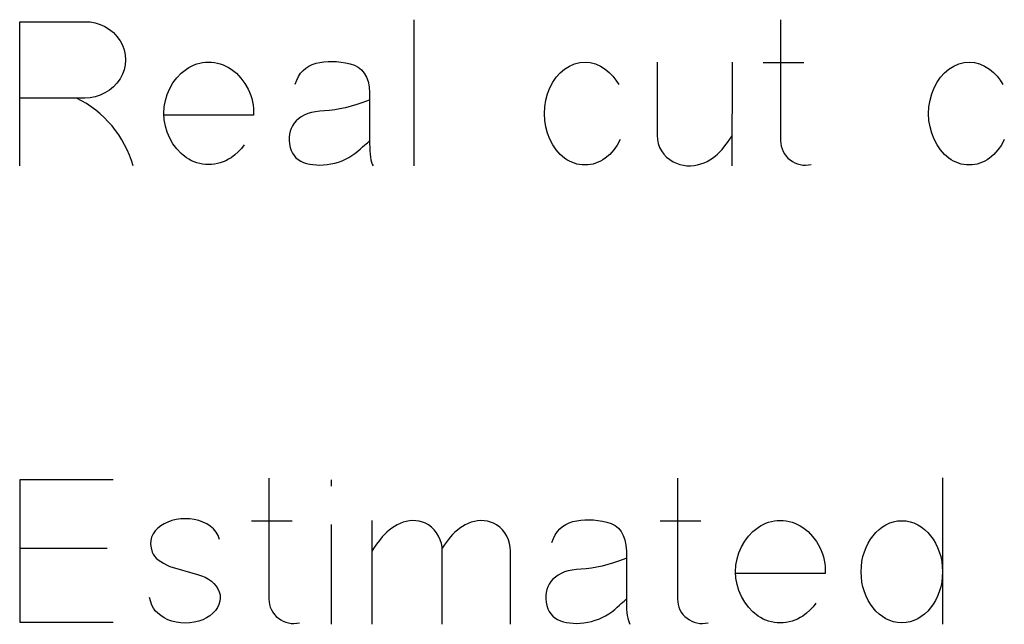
# Model space of a CAD drawing. Header units: inches. Extents: x 1880 to 2363, y -453 to -54.
# Tile 628 of 656: x 1913.715 to 1913.917, y -65.641 to -65.517. Entities that reach past the tile are written whole.
import ezdxf

# ---------------------------------------------------------------- set-up
doc = ezdxf.new("R2010")
doc.units = ezdxf.units.IN
doc.header["$LTSCALE"] = 0.5
doc.header["$MEASUREMENT"] = 0

msp = doc.modelspace()

# ---------------------------------------------------------------- linework, layer by layer
at = {"color": 7, "linetype": 'Continuous'}
for p, q in [((1913.715499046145, -65.54720456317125), (1913.715502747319, -65.51766019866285)), ((1913.715502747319, -65.51766019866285), (1913.72884807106, -65.51766019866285)), ((1913.72884807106, -65.51766019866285), (1913.729927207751, -65.51770816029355)), ((1913.729927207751, -65.51770816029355), (1913.730970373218, -65.51788801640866)), ((1913.730970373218, -65.51788801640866), (1913.731977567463, -65.51820576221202)), ((1913.731977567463, -65.51820576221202), (1913.732948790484, -65.51865540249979)), ((1913.796148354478, -65.51724652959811), (1913.796150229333, -65.54720456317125)), ((1913.871268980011, -65.51724652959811), (1913.87127013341, -65.54202470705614)), ((1913.732948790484, -65.51865540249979), (1913.733860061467, -65.5192249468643)), ((1913.733860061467, -65.5192249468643), (1913.734681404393, -65.51989640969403)), ((1913.734681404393, -65.51989640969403), (1913.735412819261, -65.52067578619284)), ((1913.735412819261, -65.52067578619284), (1913.736060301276, -65.52155708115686)), ((1913.736060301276, -65.52155708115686), (1913.736545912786, -65.52248633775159)), ((1913.736545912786, -65.52248633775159), (1913.736899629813, -65.5234455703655)), ((1913.736899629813, -65.5234455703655), (1913.737103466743, -65.52444077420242)), ((1913.737103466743, -65.52444077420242), (1913.737175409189, -65.52547194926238)), ((1913.737175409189, -65.52547194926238), (1913.737103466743, -65.5264971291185)), ((1913.751228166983, -65.5264971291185), (1913.751791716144, -65.52629928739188)), ((1913.751791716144, -65.52629928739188), (1913.752367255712, -65.52614341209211)), ((1913.752367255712, -65.52614341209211), (1913.752954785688, -65.52603549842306)), ((1913.752954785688, -65.52603549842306), (1913.753560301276, -65.52596955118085)), ((1913.753560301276, -65.52596955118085), (1913.754171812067, -65.5259455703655)), ((1913.754171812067, -65.5259455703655), (1913.754789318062, -65.52596955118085)), ((1913.754789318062, -65.52596955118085), (1913.75539483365, -65.52603549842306)), ((1913.75539483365, -65.52603549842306), (1913.75598835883, -65.52614341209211)), ((1913.75598835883, -65.52614341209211), (1913.756569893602, -65.52629928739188)), ((1913.756569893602, -65.52629928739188), (1913.757139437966, -65.5264971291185)), ((1913.775400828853, -65.5264012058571), (1913.776156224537, -65.52615540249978)), ((1913.776156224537, -65.52615540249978), (1913.776953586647, -65.52598154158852)), ((1913.776953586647, -65.52598154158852), (1913.777774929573, -65.52586763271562)), ((1913.777774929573, -65.52586763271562), (1913.77861425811, -65.52580168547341)), ((1913.77861425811, -65.52580168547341), (1913.779483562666, -65.52578969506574)), ((1913.779483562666, -65.52578969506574), (1913.780364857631, -65.52583166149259)), ((1913.780364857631, -65.52583166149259), (1913.781276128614, -65.52592758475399)), ((1913.781276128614, -65.52592758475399), (1913.782205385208, -65.5260774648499)), ((1913.782205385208, -65.5260774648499), (1913.783158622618, -65.52628130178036)), ((1913.783158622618, -65.52628130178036), (1913.784045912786, -65.5265630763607)), ((1913.828056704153, -65.52673693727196), (1913.829093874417, -65.52629928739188)), ((1913.829093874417, -65.52629928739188), (1913.830149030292, -65.52603549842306)), ((1913.830149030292, -65.52603549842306), (1913.831234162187, -65.5259455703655)), ((1913.831234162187, -65.5259455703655), (1913.83230130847, -65.52603549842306)), ((1913.83230130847, -65.52603549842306), (1913.833350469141, -65.52629928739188)), ((1913.833350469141, -65.52629928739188), (1913.834375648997, -65.52673693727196)), ((1913.845962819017, -65.5259455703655), (1913.845970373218, -65.5409455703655)), ((1913.861375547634, -65.54720456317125), (1913.861384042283, -65.5259455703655)), ((1913.867702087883, -65.52598753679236), (1913.87603632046, -65.52598753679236)), ((1913.906713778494, -65.52673693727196), (1913.907750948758, -65.52629928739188)), ((1913.907750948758, -65.52629928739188), (1913.908806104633, -65.52603549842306)), ((1913.908806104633, -65.52603549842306), (1913.909891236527, -65.5259455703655)), ((1913.909891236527, -65.5259455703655), (1913.91095838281, -65.52603549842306)), ((1913.91095838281, -65.52603549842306), (1913.912007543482, -65.52629928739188)), ((1913.912007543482, -65.52629928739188), (1913.913032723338, -65.52673693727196)), ((1913.736899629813, -65.52748633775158), (1913.736545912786, -65.52843357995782)), ((1913.737103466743, -65.5264971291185), (1913.736899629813, -65.52748633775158)), ((1913.747667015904, -65.52913501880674), (1913.748578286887, -65.52819377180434)), ((1913.748578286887, -65.52819377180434), (1913.749615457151, -65.52735444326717)), ((1913.749615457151, -65.52735444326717), (1913.750143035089, -65.52702470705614)), ((1913.750143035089, -65.52702470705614), (1913.75067660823, -65.52673693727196)), ((1913.75067660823, -65.52673693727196), (1913.751228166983, -65.5264971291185)), ((1913.757139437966, -65.5264971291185), (1913.757696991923, -65.52673693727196)), ((1913.757696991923, -65.52673693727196), (1913.758242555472, -65.52702470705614)), ((1913.758242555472, -65.52702470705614), (1913.758776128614, -65.52735444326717)), ((1913.758776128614, -65.52735444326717), (1913.759849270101, -65.5282177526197)), ((1913.759849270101, -65.5282177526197), (1913.760790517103, -65.52919497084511)), ((1913.772571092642, -65.52888921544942), (1913.773008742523, -65.52822974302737)), ((1913.773008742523, -65.52822974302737), (1913.773512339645, -65.52764820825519)), ((1913.773512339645, -65.52764820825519), (1913.774075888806, -65.52715060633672)), ((1913.774075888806, -65.52715060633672), (1913.774705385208, -65.52673693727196)), ((1913.774705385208, -65.52673693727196), (1913.775400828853, -65.5264012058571)), ((1913.784045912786, -65.5265630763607), (1913.784819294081, -65.52697674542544)), ((1913.784819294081, -65.52697674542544), (1913.785484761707, -65.52752230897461)), ((1913.785484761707, -65.52752230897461), (1913.78603632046, -65.52819377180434)), ((1913.78603632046, -65.52819377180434), (1913.786479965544, -65.52900312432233)), ((1913.825340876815, -65.52902110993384), (1913.826144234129, -65.5281218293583)), ((1913.826144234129, -65.5281218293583), (1913.827049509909, -65.52735444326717)), ((1913.827049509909, -65.52735444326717), (1913.828056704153, -65.52673693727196)), ((1913.834375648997, -65.52673693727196), (1913.835382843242, -65.52735444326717)), ((1913.835382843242, -65.52735444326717), (1913.83619219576, -65.52803789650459)), ((1913.83619219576, -65.52803789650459), (1913.836917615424, -65.52879329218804)), ((1913.903997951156, -65.52902110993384), (1913.90480130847, -65.5281218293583)), ((1913.90480130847, -65.5281218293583), (1913.905706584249, -65.52735444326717)), ((1913.905706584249, -65.52735444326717), (1913.906713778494, -65.52673693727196)), ((1913.913032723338, -65.52673693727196), (1913.914039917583, -65.52735444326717)), ((1913.914039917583, -65.52735444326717), (1913.914849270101, -65.52803789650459)), ((1913.914849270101, -65.52803789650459), (1913.915574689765, -65.52879329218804)), ((1913.735412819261, -65.53022614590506), (1913.734681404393, -65.53099952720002)), ((1913.736060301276, -65.52934485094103), (1913.735412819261, -65.53022614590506)), ((1913.736545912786, -65.52843357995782), (1913.736060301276, -65.52934485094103)), ((1913.746216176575, -65.53133525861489), (1913.746881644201, -65.5301841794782)), ((1913.746881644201, -65.5301841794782), (1913.747667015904, -65.52913501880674)), ((1913.760790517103, -65.52919497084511), (1913.761599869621, -65.5302801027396)), ((1913.761599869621, -65.5302801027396), (1913.762277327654, -65.53147914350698)), ((1913.771884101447, -65.53046595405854), (1913.772199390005, -65.52963861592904)), ((1913.772199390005, -65.52963861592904), (1913.772571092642, -65.52888921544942)), ((1913.786479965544, -65.52900312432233), (1913.786809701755, -65.5299383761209)), ((1913.786809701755, -65.5299383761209), (1913.787025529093, -65.53100552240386)), ((1913.824027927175, -65.53120935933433), (1913.824633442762, -65.53005228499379)), ((1913.824633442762, -65.53005228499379), (1913.825340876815, -65.52902110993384)), ((1913.836917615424, -65.52879329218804), (1913.837559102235, -65.52963262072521)), ((1913.837559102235, -65.52963262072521), (1913.838116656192, -65.53054389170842)), ((1913.902685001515, -65.53120935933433), (1913.903290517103, -65.53005228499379)), ((1913.903290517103, -65.53005228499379), (1913.903997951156, -65.52902110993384)), ((1913.915574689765, -65.52879329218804), (1913.916216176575, -65.52963262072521)), ((1913.916216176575, -65.52963262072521), (1913.916773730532, -65.53054389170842)), ((1913.732948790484, -65.53224652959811), (1913.731977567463, -65.53270216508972)), ((1913.733860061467, -65.5316769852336), (1913.732948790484, -65.53224652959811)), ((1913.734681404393, -65.53099952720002), (1913.733860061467, -65.5316769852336)), ((1913.745694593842, -65.53255228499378), (1913.746216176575, -65.53133525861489)), ((1913.762277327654, -65.53147914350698), (1913.762559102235, -65.53210863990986)), ((1913.762559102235, -65.53210863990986), (1913.762804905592, -65.53275012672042)), ((1913.787025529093, -65.53100552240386), (1913.787133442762, -65.53220456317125)), ((1913.787133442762, -65.53220456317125), (1913.787133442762, -65.54260624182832)), ((1913.82353632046, -65.5324563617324), (1913.824027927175, -65.53120935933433)), ((1913.902193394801, -65.5324563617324), (1913.902685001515, -65.53120935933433)), ((1913.72884807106, -65.5332836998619), (1913.715502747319, -65.5332836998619)), ((1913.729927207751, -65.53321775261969), (1913.72884807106, -65.5332836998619)), ((1913.730970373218, -65.53302590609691), (1913.729927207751, -65.53321775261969)), ((1913.731977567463, -65.53270216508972), (1913.730970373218, -65.53302590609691)), ((1913.745095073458, -65.5351002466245), (1913.745316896, -65.53381127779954)), ((1913.745316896, -65.53381127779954), (1913.745694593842, -65.53255228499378)), ((1913.762804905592, -65.53275012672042), (1913.762996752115, -65.53340360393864)), ((1913.762996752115, -65.53340360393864), (1913.763152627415, -65.5340630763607)), ((1913.763152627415, -65.5340630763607), (1913.763260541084, -65.53473453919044)), ((1913.785742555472, -65.53418298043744), (1913.78451953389, -65.53460863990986)), ((1913.787005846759, -65.53369736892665), (1913.785742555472, -65.53418298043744)), ((1913.822978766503, -65.53508825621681), (1913.823188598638, -65.53374533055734)), ((1913.823188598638, -65.53374533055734), (1913.82353632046, -65.5324563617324)), ((1913.901635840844, -65.53508825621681), (1913.901845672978, -65.53374533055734)), ((1913.901845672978, -65.53374533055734), (1913.902193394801, -65.5324563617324)), ((1913.745017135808, -65.53643118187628), (1913.745095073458, -65.5351002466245)), ((1913.745095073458, -65.53775612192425), (1913.745017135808, -65.53643118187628)), ((1913.763260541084, -65.53473453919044), (1913.76333248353, -65.535411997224)), ((1913.76333248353, -65.535411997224), (1913.763350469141, -65.53610144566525)), ((1913.763350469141, -65.53610144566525), (1913.76333248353, -65.53680288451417)), ((1913.775214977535, -65.53626331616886), (1913.774453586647, -65.53649113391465)), ((1913.776042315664, -65.53608346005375), (1913.775214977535, -65.53626331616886)), ((1913.776935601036, -65.535963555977), (1913.776042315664, -65.53608346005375)), ((1913.77789483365, -65.53589161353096), (1913.776935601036, -65.535963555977)), ((1913.77892600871, -65.53581967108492), (1913.77789483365, -65.53589161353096)), ((1913.779981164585, -65.53569377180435), (1913.77892600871, -65.53581967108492)), ((1913.781066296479, -65.53551391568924), (1913.779981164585, -65.53569377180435)), ((1913.782181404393, -65.53527410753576), (1913.781066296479, -65.53551391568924)), ((1913.78333248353, -65.5349743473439), (1913.782181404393, -65.53527410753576)), ((1913.78451953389, -65.53460863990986), (1913.78333248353, -65.5349743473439)), ((1913.822906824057, -65.53647314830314), (1913.822978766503, -65.53508825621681)), ((1913.901563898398, -65.53647314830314), (1913.901635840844, -65.53508825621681)), ((1913.745316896, -65.53905108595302), (1913.745095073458, -65.53775612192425)), ((1913.76333248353, -65.53680288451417), (1913.745101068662, -65.53680288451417)), ((1913.771671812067, -65.5384455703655), (1913.771324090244, -65.53896115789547)), ((1913.772091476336, -65.53796595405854), (1913.771671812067, -65.5384455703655)), ((1913.77258308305, -65.53751631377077), (1913.772091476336, -65.53796595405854)), ((1913.773140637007, -65.53712063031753), (1913.77258308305, -65.53751631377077)), ((1913.773764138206, -65.53677890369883), (1913.773140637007, -65.53712063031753)), ((1913.774453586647, -65.53649113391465), (1913.773764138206, -65.53677890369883)), ((1913.822978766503, -65.53787602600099), (1913.822906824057, -65.53647314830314)), ((1913.823188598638, -65.53921895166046), (1913.822978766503, -65.53787602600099)), ((1913.901635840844, -65.53787602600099), (1913.901563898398, -65.53647314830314)), ((1913.901845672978, -65.53921895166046), (1913.901635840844, -65.53787602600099)), ((1913.745694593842, -65.54030408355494), (1913.745316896, -65.53905108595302)), ((1913.746216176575, -65.54152710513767), (1913.745694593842, -65.54030408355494)), ((1913.770838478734, -65.54007626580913), (1913.770700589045, -65.5406877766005)), ((1913.771042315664, -65.53950672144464), (1913.770838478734, -65.54007626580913)), ((1913.771324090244, -65.53896115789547), (1913.771042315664, -65.53950672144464)), ((1913.82353632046, -65.5405079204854), (1913.823188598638, -65.53921895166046)), ((1913.902193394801, -65.5405079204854), (1913.901845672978, -65.53921895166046)), ((1913.746881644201, -65.54267818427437), (1913.746216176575, -65.54152710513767)), ((1913.770700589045, -65.5406877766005), (1913.770640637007, -65.54132326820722)), ((1913.770640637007, -65.54132326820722), (1913.770646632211, -65.54198873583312)), ((1913.770646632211, -65.54198873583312), (1913.770724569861, -65.54269017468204)), ((1913.786402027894, -65.54267818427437), (1913.786665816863, -65.54243837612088)), ((1913.786665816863, -65.54243837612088), (1913.786869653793, -65.54225252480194)), ((1913.786869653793, -65.54225252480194), (1913.787007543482, -65.54211463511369)), ((1913.787007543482, -65.54211463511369), (1913.787091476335, -65.54202470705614)), ((1913.824027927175, -65.54173693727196), (1913.82353632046, -65.5405079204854)), ((1913.824633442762, -65.5428940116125), (1913.824027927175, -65.54173693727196)), ((1913.838397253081, -65.54177890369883), (1913.837798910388, -65.54291799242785)), ((1913.845970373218, -65.5409455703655), (1913.846042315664, -65.54179688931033)), ((1913.846042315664, -65.54179688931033), (1913.846222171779, -65.54261223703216)), ((1913.859837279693, -65.54310384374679), (1913.860370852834, -65.54240240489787)), ((1913.860370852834, -65.54240240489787), (1913.860880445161, -65.54168298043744)), ((1913.860880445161, -65.54168298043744), (1913.861384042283, -65.5409455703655)), ((1913.87127013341, -65.54202470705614), (1913.871300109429, -65.54260024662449)), ((1913.902685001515, -65.54173693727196), (1913.902193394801, -65.5405079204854)), ((1913.903290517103, -65.5428940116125), (1913.902685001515, -65.54173693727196)), ((1913.917056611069, -65.54177890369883), (1913.916455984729, -65.54291799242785)), ((1913.747667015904, -65.54372134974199), (1913.746881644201, -65.54267818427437)), ((1913.748578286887, -65.54466859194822), (1913.747667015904, -65.54372134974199)), ((1913.760244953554, -65.54430887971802), (1913.759537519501, -65.54493837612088)), ((1913.76088044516, -65.54361343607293), (1913.760244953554, -65.54430887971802)), ((1913.761418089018, -65.54285204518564), (1913.76088044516, -65.54361343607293)), ((1913.770724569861, -65.54269017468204), (1913.770862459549, -65.54338561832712)), ((1913.770862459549, -65.54338561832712), (1913.771060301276, -65.54401511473)), ((1913.771060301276, -65.54401511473), (1913.771324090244, -65.54457866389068)), ((1913.784135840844, -65.54462662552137), (1913.784729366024, -65.54414101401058)), ((1913.784729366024, -65.54414101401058), (1913.78523895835, -65.54369736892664)), ((1913.78523895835, -65.54369736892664), (1913.785688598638, -65.54330768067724)), ((1913.785688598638, -65.54330768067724), (1913.786072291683, -65.54297194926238)), ((1913.786072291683, -65.54297194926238), (1913.786402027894, -65.54267818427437)), ((1913.787133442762, -65.54260624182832), (1913.78714543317, -65.54339161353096)), ((1913.78714543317, -65.54339161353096), (1913.787175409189, -65.54412302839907)), ((1913.787175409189, -65.54412302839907), (1913.787235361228, -65.54478849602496)), ((1913.825340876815, -65.54392518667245), (1913.824633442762, -65.5428940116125)), ((1913.826144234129, -65.54482446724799), (1913.825340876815, -65.54392518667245)), ((1913.837091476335, -65.54393118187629), (1913.836288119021, -65.54482446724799)), ((1913.837798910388, -65.54291799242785), (1913.837091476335, -65.54393118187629)), ((1913.846222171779, -65.54261223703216), (1913.846497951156, -65.54338561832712)), ((1913.846497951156, -65.54338561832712), (1913.846881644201, -65.54412302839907)), ((1913.846881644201, -65.54412302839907), (1913.847355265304, -65.5447944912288)), ((1913.858368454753, -65.54478250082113), (1913.858836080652, -65.54431487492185)), ((1913.858836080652, -65.54431487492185), (1913.859273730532, -65.54380528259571)), ((1913.859273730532, -65.54380528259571), (1913.859837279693, -65.54310384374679)), ((1913.871300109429, -65.54260024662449), (1913.87139603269, -65.54315780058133)), ((1913.87139603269, -65.54315780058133), (1913.87155190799, -65.54369736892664)), ((1913.87155190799, -65.54369736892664), (1913.871767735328, -65.54422494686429)), ((1913.871767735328, -65.54422494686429), (1913.872043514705, -65.54472254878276)), ((1913.903997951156, -65.54392518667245), (1913.903290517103, -65.5428940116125)), ((1913.90480130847, -65.54482446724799), (1913.903997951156, -65.54392518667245)), ((1913.915748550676, -65.54393118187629), (1913.914945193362, -65.54482446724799)), ((1913.916455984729, -65.54291799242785), (1913.915748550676, -65.54393118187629)), ((1913.749615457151, -65.54550792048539), (1913.748578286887, -65.54466859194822)), ((1913.750143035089, -65.54583765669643), (1913.749615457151, -65.54550792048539)), ((1913.75067660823, -65.5461254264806), (1913.750143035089, -65.54583765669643)), ((1913.751228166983, -65.54636523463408), (1913.75067660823, -65.5461254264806)), ((1913.751791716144, -65.5465630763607), (1913.751228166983, -65.54636523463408)), ((1913.757139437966, -65.54636523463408), (1913.756569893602, -65.5465630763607)), ((1913.757696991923, -65.5461254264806), (1913.757139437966, -65.54636523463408)), ((1913.758242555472, -65.54583765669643), (1913.757696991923, -65.5461254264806)), ((1913.758776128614, -65.54550792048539), (1913.758242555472, -65.54583765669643)), ((1913.759537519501, -65.54493837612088), (1913.758776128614, -65.54550792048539)), ((1913.771324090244, -65.54457866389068), (1913.771659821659, -65.54508226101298)), ((1913.771659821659, -65.54508226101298), (1913.772049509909, -65.54552590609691)), ((1913.772049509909, -65.54552590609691), (1913.772511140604, -65.5458976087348)), ((1913.772511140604, -65.5458976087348), (1913.773038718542, -65.54620935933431)), ((1913.773038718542, -65.54620935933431), (1913.773626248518, -65.54646115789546)), ((1913.773626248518, -65.54646115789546), (1913.774237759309, -65.54666499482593)), ((1913.7800051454, -65.5466110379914), (1913.780760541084, -65.54638921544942)), ((1913.780760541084, -65.54638921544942), (1913.781491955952, -65.5461254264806)), ((1913.781491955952, -65.5461254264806), (1913.782193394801, -65.54581367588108)), ((1913.782193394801, -65.54581367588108), (1913.782864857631, -65.54546595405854)), ((1913.782864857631, -65.54546595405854), (1913.783512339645, -65.54506427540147)), ((1913.783512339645, -65.54506427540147), (1913.784135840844, -65.54462662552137)), ((1913.787235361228, -65.54478849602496), (1913.787313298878, -65.5453940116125)), ((1913.787313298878, -65.5453940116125), (1913.787409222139, -65.54593957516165)), ((1913.787409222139, -65.54593957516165), (1913.787529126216, -65.54641919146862)), ((1913.787529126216, -65.54641919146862), (1913.787673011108, -65.54684485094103)), ((1913.827049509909, -65.54559185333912), (1913.826144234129, -65.54482446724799)), ((1913.827529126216, -65.54592158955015), (1913.827049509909, -65.54559185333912)), ((1913.828026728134, -65.54620935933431), (1913.827529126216, -65.54592158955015)), ((1913.828530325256, -65.5464491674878), (1913.828026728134, -65.54620935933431)), ((1913.82905190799, -65.54664700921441), (1913.828530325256, -65.5464491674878)), ((1913.833908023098, -65.5464491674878), (1913.833392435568, -65.54664700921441)), ((1913.83441162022, -65.54620935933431), (1913.833908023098, -65.5464491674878)), ((1913.834903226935, -65.54592158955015), (1913.83441162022, -65.54620935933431)), ((1913.835382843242, -65.54559185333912), (1913.834903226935, -65.54592158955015)), ((1913.836288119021, -65.54482446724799), (1913.835382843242, -65.54559185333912)), ((1913.847355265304, -65.5447944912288), (1913.847918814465, -65.54538801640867)), ((1913.847918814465, -65.54538801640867), (1913.848560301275, -65.54590360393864)), ((1913.848560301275, -65.54590360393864), (1913.84928572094, -65.5463352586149)), ((1913.84928572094, -65.5463352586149), (1913.84995718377, -65.54664700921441)), ((1913.85559867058, -65.54655108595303), (1913.856210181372, -65.54627530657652)), ((1913.856210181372, -65.54627530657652), (1913.856791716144, -65.54596355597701)), ((1913.856791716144, -65.54596355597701), (1913.857343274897, -65.54560983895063)), ((1913.857343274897, -65.54560983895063), (1913.857870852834, -65.54521415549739)), ((1913.857870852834, -65.54521415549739), (1913.858368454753, -65.54478250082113)), ((1913.872043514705, -65.54472254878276), (1913.87237924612, -65.54517218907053)), ((1913.87237924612, -65.54517218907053), (1913.872768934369, -65.54559185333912)), ((1913.872768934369, -65.54559185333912), (1913.873218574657, -65.54596355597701)), ((1913.873218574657, -65.54596355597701), (1913.873686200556, -65.5462872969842)), ((1913.873686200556, -65.5462872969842), (1913.874183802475, -65.54655108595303)), ((1913.905706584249, -65.54559185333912), (1913.90480130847, -65.54482446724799)), ((1913.906186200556, -65.54592158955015), (1913.905706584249, -65.54559185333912)), ((1913.906683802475, -65.54620935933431), (1913.906186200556, -65.54592158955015)), ((1913.907187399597, -65.5464491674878), (1913.906683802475, -65.54620935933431)), ((1913.907708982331, -65.54664700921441), (1913.907187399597, -65.5464491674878)), ((1913.912565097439, -65.5464491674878), (1913.912049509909, -65.54664700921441)), ((1913.913068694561, -65.54620935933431), (1913.912565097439, -65.5464491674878)), ((1913.913560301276, -65.54592158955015), (1913.913068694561, -65.54620935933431)), ((1913.914039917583, -65.54559185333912), (1913.913560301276, -65.54592158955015)), ((1913.914945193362, -65.54482446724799), (1913.914039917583, -65.54559185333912)), ((1913.752367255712, -65.54671895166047), (1913.751791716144, -65.5465630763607)), ((1913.752954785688, -65.54682686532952), (1913.752367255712, -65.54671895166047)), ((1913.753560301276, -65.54689281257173), (1913.752954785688, -65.54682686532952)), ((1913.754171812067, -65.54691679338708), (1913.753560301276, -65.54689281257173)), ((1913.754789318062, -65.54689281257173), (1913.754171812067, -65.54691679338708)), ((1913.75539483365, -65.54682686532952), (1913.754789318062, -65.54689281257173)), ((1913.75598835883, -65.54671895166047), (1913.75539483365, -65.54682686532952)), ((1913.756569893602, -65.5465630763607), (1913.75598835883, -65.54671895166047)), ((1913.774237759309, -65.54666499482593), (1913.77487924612, -65.54682087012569)), ((1913.77487924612, -65.54682087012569), (1913.775538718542, -65.54693477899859)), ((1913.775538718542, -65.54693477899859), (1913.776228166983, -65.5470007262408)), ((1913.776228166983, -65.5470007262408), (1913.776935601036, -65.5470187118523)), ((1913.776935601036, -65.5470187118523), (1913.777673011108, -65.54698873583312)), ((1913.777673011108, -65.54698873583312), (1913.778434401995, -65.54691079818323)), ((1913.778434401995, -65.54691079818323), (1913.779219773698, -65.54679089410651)), ((1913.779219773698, -65.54679089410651), (1913.7800051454, -65.5466110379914)), ((1913.787673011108, -65.54684485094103), (1913.787840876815, -65.54720456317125)), ((1913.829579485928, -65.54680288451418), (1913.82905190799, -65.54664700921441)), ((1913.830119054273, -65.54691079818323), (1913.829579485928, -65.54680288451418)), ((1913.830670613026, -65.54697674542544), (1913.830119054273, -65.54691079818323)), ((1913.831234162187, -65.5470007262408), (1913.830670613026, -65.54697674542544)), ((1913.831791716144, -65.54697674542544), (1913.831234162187, -65.5470007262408)), ((1913.832337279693, -65.54691079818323), (1913.831791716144, -65.54697674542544)), ((1913.832870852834, -65.54680288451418), (1913.832337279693, -65.54691079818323)), ((1913.833392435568, -65.54664700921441), (1913.832870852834, -65.54680288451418)), ((1913.84995718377, -65.54664700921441), (1913.850646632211, -65.54689281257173)), ((1913.850646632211, -65.54689281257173), (1913.851354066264, -65.54706067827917)), ((1913.851354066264, -65.54706067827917), (1913.852079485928, -65.54716259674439)), ((1913.852079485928, -65.54716259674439), (1913.852810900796, -65.54718657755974)), ((1913.852810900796, -65.54718657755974), (1913.85353632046, -65.54713262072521)), ((1913.85353632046, -65.54713262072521), (1913.854255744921, -65.5470007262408)), ((1913.854255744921, -65.5470007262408), (1913.854963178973, -65.54679089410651)), ((1913.854963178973, -65.54679089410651), (1913.85559867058, -65.54655108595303)), ((1913.874183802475, -65.54655108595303), (1913.874699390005, -65.54676091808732)), ((1913.874699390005, -65.54676091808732), (1913.875244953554, -65.54691679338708)), ((1913.875244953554, -65.54691679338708), (1913.875808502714, -65.54700672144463)), ((1913.875808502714, -65.54700672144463), (1913.876378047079, -65.54703070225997)), ((1913.876378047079, -65.54703070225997), (1913.876947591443, -65.54698274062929)), ((1913.876947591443, -65.54698274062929), (1913.877529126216, -65.54687482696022)), ((1913.908236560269, -65.54680288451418), (1913.907708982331, -65.54664700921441)), ((1913.908776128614, -65.54691079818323), (1913.908236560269, -65.54680288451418)), ((1913.909327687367, -65.54697674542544), (1913.908776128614, -65.54691079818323)), ((1913.909891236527, -65.5470007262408), (1913.909327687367, -65.54697674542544)), ((1913.910448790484, -65.54697674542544), (1913.909891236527, -65.5470007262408)), ((1913.910994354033, -65.54691079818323), (1913.910448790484, -65.54697674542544)), ((1913.911527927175, -65.54680288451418), (1913.910994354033, -65.54691079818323)), ((1913.912049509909, -65.54664700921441), (1913.911527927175, -65.54680288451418)), ((1913.734647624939, -65.61147272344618), (1913.715502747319, -65.61147272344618)), ((1913.715502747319, -65.61147272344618), (1913.715502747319, -65.64064538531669)), ((1913.766514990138, -65.61110102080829), (1913.766521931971, -65.63587919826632)), ((1913.779261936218, -65.61147272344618), (1913.779267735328, -65.61275569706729)), ((1913.850158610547, -65.61110102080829), (1913.850167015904, -65.63587919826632)), ((1913.904403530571, -65.61105905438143), (1913.90441162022, -65.64105905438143)), ((1913.74436365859, -65.62092116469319), (1913.743746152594, -65.62140078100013)), ((1913.745047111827, -65.62048351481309), (1913.74436365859, -65.62092116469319)), ((1913.745802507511, -65.6201118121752), (1913.745047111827, -65.62048351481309)), ((1913.746641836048, -65.61981804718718), (1913.745802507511, -65.6201118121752)), ((1913.747553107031, -65.61959622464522), (1913.746641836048, -65.61981804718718)), ((1913.748482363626, -65.61947032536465), (1913.747553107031, -65.61959622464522)), ((1913.749405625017, -65.61942835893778), (1913.748482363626, -65.61947032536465)), ((1913.750328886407, -65.61947032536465), (1913.749405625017, -65.61942835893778)), ((1913.751240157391, -65.61959622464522), (1913.750328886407, -65.61947032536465)), ((1913.75214543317, -65.61981804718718), (1913.751240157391, -65.61959622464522)), ((1913.752990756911, -65.62012380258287), (1913.75214543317, -65.61981804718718)), ((1913.753782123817, -65.6205015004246), (1913.752990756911, -65.62012380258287)), ((1913.754513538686, -65.62096313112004), (1913.753782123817, -65.6205015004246)), ((1913.755190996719, -65.62153867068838), (1913.754513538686, -65.62096313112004)), ((1913.762957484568, -65.61984202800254), (1913.771288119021, -65.61984202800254)), ((1913.779261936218, -65.620633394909), (1913.779267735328, -65.64105905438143)), ((1913.787606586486, -65.61980006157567), (1913.787607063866, -65.64105905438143)), ((1913.792205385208, -65.62099910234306), (1913.791659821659, -65.62135281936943)), ((1913.792774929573, -65.62068735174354), (1913.792205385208, -65.62099910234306)), ((1913.793374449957, -65.62041157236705), (1913.792774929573, -65.62068735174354)), ((1913.793991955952, -65.62017176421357), (1913.793374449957, -65.62041157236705)), ((1913.794639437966, -65.61997991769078), (1913.793991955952, -65.62017176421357)), ((1913.795292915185, -65.61986001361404), (1913.794639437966, -65.61997991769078)), ((1913.795952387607, -65.61981804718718), (1913.795292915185, -65.61986001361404)), ((1913.796617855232, -65.61984202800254), (1913.795952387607, -65.61981804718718)), ((1913.797283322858, -65.61993795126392), (1913.796617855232, -65.61984202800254)), ((1913.797930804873, -65.6201118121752), (1913.797283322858, -65.61993795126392)), ((1913.798560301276, -65.62035162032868), (1913.797930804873, -65.6201118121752)), ((1913.799171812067, -65.62066936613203), (1913.798560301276, -65.62035162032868)), ((1913.79980130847, -65.62115497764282), (1913.799171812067, -65.62066936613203)), ((1913.806150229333, -65.62099910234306), (1913.805610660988, -65.62135281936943)), ((1913.806713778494, -65.62068735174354), (1913.806150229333, -65.62099910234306)), ((1913.80730130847, -65.62041157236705), (1913.806713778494, -65.62068735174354)), ((1913.807912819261, -65.62017176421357), (1913.80730130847, -65.62041157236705)), ((1913.808578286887, -65.61997991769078), (1913.807912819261, -65.62017176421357)), ((1913.809243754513, -65.61986001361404), (1913.808578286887, -65.61997991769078)), ((1913.809909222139, -65.61981804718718), (1913.809243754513, -65.61986001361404)), ((1913.810580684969, -65.61984202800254), (1913.809909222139, -65.61981804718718)), ((1913.811246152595, -65.61993795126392), (1913.810580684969, -65.61984202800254)), ((1913.811893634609, -65.6201118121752), (1913.811246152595, -65.61993795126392)), ((1913.812523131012, -65.62035162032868), (1913.811893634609, -65.6201118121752)), ((1913.813134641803, -65.62066936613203), (1913.812523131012, -65.62035162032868)), ((1913.813764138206, -65.62115497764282), (1913.813134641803, -65.62066936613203)), ((1913.826078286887, -65.62150269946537), (1913.826641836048, -65.6210050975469)), ((1913.826641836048, -65.6210050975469), (1913.827271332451, -65.62059142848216)), ((1913.827271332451, -65.62059142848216), (1913.827966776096, -65.62025569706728)), ((1913.827966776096, -65.62025569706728), (1913.828722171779, -65.62000989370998)), ((1913.828722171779, -65.62000989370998), (1913.829519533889, -65.6198360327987)), ((1913.829519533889, -65.6198360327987), (1913.830340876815, -65.6197221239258)), ((1913.830340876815, -65.6197221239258), (1913.831180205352, -65.61965617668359)), ((1913.831180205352, -65.61965617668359), (1913.832049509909, -65.61964418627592)), ((1913.832049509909, -65.61964418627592), (1913.832930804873, -65.61968615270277)), ((1913.832930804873, -65.61968615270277), (1913.833842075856, -65.61978207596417)), ((1913.833842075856, -65.61978207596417), (1913.834771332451, -65.61993195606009)), ((1913.834771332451, -65.61993195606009), (1913.835724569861, -65.62013579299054)), ((1913.835724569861, -65.62013579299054), (1913.836611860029, -65.62041756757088)), ((1913.836611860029, -65.62041756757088), (1913.837385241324, -65.62083123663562)), ((1913.837385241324, -65.62083123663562), (1913.838050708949, -65.62137680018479)), ((1913.846601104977, -65.61984202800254), (1913.854933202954, -65.61984202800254)), ((1913.866641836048, -65.62120893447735), (1913.867169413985, -65.62087919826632)), ((1913.867169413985, -65.62087919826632), (1913.867702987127, -65.62059142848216)), ((1913.867702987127, -65.62059142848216), (1913.86825454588, -65.62035162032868)), ((1913.86825454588, -65.62035162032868), (1913.868818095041, -65.62015377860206)), ((1913.868818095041, -65.62015377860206), (1913.869393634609, -65.61999790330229)), ((1913.869393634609, -65.61999790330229), (1913.869981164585, -65.61988998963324)), ((1913.869981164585, -65.61988998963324), (1913.870586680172, -65.61982404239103)), ((1913.870586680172, -65.61982404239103), (1913.871198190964, -65.61980006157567)), ((1913.871198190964, -65.61980006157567), (1913.871815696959, -65.61982404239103)), ((1913.871815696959, -65.61982404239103), (1913.872421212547, -65.61988998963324)), ((1913.872421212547, -65.61988998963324), (1913.873014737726, -65.61999790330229)), ((1913.873014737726, -65.61999790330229), (1913.873596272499, -65.62015377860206)), ((1913.873596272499, -65.62015377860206), (1913.874165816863, -65.62035162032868)), ((1913.874165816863, -65.62035162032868), (1913.87472337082, -65.62059142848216)), ((1913.87472337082, -65.62059142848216), (1913.875268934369, -65.62087919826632)), ((1913.875268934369, -65.62087919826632), (1913.875802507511, -65.62120893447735)), ((1913.892097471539, -65.62112500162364), (1913.892828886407, -65.62067536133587)), ((1913.892828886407, -65.62067536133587), (1913.893596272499, -65.62030965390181)), ((1913.893596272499, -65.62030965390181), (1913.894399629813, -65.62005186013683)), ((1913.894399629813, -65.62005186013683), (1913.895220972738, -65.61989598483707)), ((1913.895220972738, -65.61989598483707), (1913.896078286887, -65.61984202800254)), ((1913.896078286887, -65.61984202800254), (1913.896935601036, -65.61989598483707)), ((1913.896935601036, -65.61989598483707), (1913.897762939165, -65.62005186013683)), ((1913.897762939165, -65.62005186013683), (1913.898566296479, -65.62030965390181)), ((1913.898566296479, -65.62030965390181), (1913.899333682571, -65.62067536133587)), ((1913.899333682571, -65.62067536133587), (1913.900065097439, -65.62112500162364)), ((1913.742804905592, -65.62253387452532), (1913.742499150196, -65.62319934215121)), ((1913.743218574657, -65.62194034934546), (1913.742804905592, -65.62253387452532)), ((1913.743746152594, -65.62140078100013), (1913.743218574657, -65.62194034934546)), ((1913.755736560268, -65.62218615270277), (1913.755190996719, -65.62153867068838)), ((1913.756144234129, -65.62290557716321), (1913.755736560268, -65.62218615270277)), ((1913.75641505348, -65.62369694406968), (1913.756144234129, -65.62290557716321)), ((1913.790173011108, -65.62264778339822), (1913.78972337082, -65.62315737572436)), ((1913.790640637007, -65.62218015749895), (1913.790173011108, -65.62264778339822)), ((1913.791138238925, -65.62174850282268), (1913.790640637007, -65.62218015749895)), ((1913.791659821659, -65.62135281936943), (1913.791138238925, -65.62174850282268)), ((1913.800358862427, -65.62171253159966), (1913.79980130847, -65.62115497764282)), ((1913.800844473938, -65.62233003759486), (1913.800358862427, -65.62171253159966)), ((1913.801258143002, -65.62301349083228), (1913.800844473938, -65.62233003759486)), ((1913.801593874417, -65.62373891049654), (1913.801258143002, -65.62301349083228)), ((1913.80412984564, -65.62264778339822), (1913.803686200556, -65.62315737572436)), ((1913.804603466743, -65.62218015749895), (1913.80412984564, -65.62264778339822)), ((1913.805095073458, -65.62174850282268), (1913.804603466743, -65.62218015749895)), ((1913.805610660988, -65.62135281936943), (1913.805095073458, -65.62174850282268)), ((1913.814321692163, -65.62171253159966), (1913.813764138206, -65.62115497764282)), ((1913.814807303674, -65.62233003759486), (1913.814321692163, -65.62171253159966)), ((1913.815226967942, -65.62301349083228), (1913.814807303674, -65.62233003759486)), ((1913.815562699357, -65.62373891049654), (1913.815226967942, -65.62301349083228)), ((1913.824765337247, -65.62349310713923), (1913.825137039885, -65.6227437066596)), ((1913.825137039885, -65.6227437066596), (1913.825574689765, -65.62208423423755)), ((1913.825574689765, -65.62208423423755), (1913.826078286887, -65.62150269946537)), ((1913.838050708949, -65.62137680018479), (1913.838602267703, -65.62204826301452)), ((1913.838602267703, -65.62204826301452), (1913.839045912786, -65.62285761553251)), ((1913.839045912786, -65.62285761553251), (1913.839375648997, -65.62379286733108)), ((1913.863908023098, -65.62403867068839), (1913.864693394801, -65.62298951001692)), ((1913.864693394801, -65.62298951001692), (1913.865604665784, -65.62204826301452)), ((1913.865604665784, -65.62204826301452), (1913.866641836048, -65.62120893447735)), ((1913.875802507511, -65.62120893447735), (1913.876875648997, -65.62207224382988)), ((1913.876875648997, -65.62207224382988), (1913.877816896, -65.62304946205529)), ((1913.877816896, -65.62304946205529), (1913.878626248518, -65.62413459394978)), ((1913.889663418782, -65.623648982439), (1913.890196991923, -65.62291157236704)), ((1913.890196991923, -65.62291157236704), (1913.890784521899, -65.62224610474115)), ((1913.890784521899, -65.62224610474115), (1913.891414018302, -65.62164658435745)), ((1913.891414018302, -65.62164658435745), (1913.892097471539, -65.62112500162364)), ((1913.900065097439, -65.62112500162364), (1913.900748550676, -65.62164658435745)), ((1913.900748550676, -65.62164658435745), (1913.901378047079, -65.62224610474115)), ((1913.901378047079, -65.62224610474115), (1913.901965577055, -65.62291157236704)), ((1913.901965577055, -65.62291157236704), (1913.902499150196, -65.623648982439)), ((1913.742319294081, -65.62388879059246), (1913.742283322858, -65.62462620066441)), ((1913.742283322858, -65.62462620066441), (1913.74237924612, -65.62542356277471)), ((1913.742499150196, -65.62319934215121), (1913.742319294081, -65.62388879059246)), ((1913.788572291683, -65.62462620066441), (1913.788062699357, -65.62535162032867)), ((1913.789123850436, -65.62390078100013), (1913.788572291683, -65.62462620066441)), ((1913.78972337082, -65.62315737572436), (1913.789123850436, -65.62390078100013)), ((1913.801827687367, -65.62448831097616), (1913.801593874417, -65.62373891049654)), ((1913.801959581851, -65.62526169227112), (1913.801827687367, -65.62448831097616)), ((1913.802403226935, -65.62486600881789), (1913.80198955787, -65.6254355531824)), ((1913.802816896, -65.62430245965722), (1913.802403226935, -65.62486600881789)), ((1913.803242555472, -65.6237329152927), (1913.802816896, -65.62430245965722)), ((1913.803686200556, -65.62315737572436), (1913.803242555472, -65.6237329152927)), ((1913.815790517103, -65.62448831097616), (1913.815562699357, -65.62373891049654)), ((1913.815922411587, -65.62526169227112), (1913.815790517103, -65.62448831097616)), ((1913.824448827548, -65.62432044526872), (1913.824765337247, -65.62349310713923)), ((1913.839375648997, -65.62379286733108), (1913.839591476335, -65.62486001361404)), ((1913.839591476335, -65.62486001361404), (1913.839699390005, -65.62605905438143)), ((1913.863242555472, -65.62518974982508), (1913.863908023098, -65.62403867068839)), ((1913.878626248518, -65.62413459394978), (1913.879303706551, -65.62533363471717)), ((1913.88877013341, -65.62530365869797), (1913.889189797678, -65.6244463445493)), ((1913.889189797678, -65.6244463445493), (1913.889663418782, -65.623648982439)), ((1913.902499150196, -65.623648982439), (1913.9029727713, -65.6244463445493)), ((1913.9029727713, -65.6244463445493), (1913.903386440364, -65.62530365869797)), ((1913.715499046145, -65.6254355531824), (1913.733404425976, -65.6254355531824)), ((1913.74237924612, -65.62542356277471), (1913.742619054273, -65.62626888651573)), ((1913.742619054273, -65.62626888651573), (1913.742828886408, -65.62668855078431)), ((1913.742828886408, -65.62668855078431), (1913.743110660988, -65.62709022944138)), ((1913.743110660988, -65.62709022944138), (1913.74345838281, -65.62747991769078)), ((1913.788062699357, -65.62535162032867), (1913.787607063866, -65.62605905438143)), ((1913.80198955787, -65.62605905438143), (1913.801959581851, -65.62526169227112)), ((1913.801986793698, -65.64105905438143), (1913.80198955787, -65.62605905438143)), ((1913.815952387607, -65.62605905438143), (1913.815922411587, -65.62526169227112)), ((1913.81594460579, -65.64105905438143), (1913.815952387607, -65.62605905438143)), ((1913.839699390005, -65.62605905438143), (1913.839699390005, -65.6364607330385)), ((1913.862343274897, -65.62766576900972), (1913.862720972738, -65.62640677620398)), ((1913.862720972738, -65.62640677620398), (1913.863242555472, -65.62518974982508)), ((1913.879303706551, -65.62533363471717), (1913.879585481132, -65.62596313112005)), ((1913.879585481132, -65.62596313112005), (1913.879831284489, -65.6266046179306)), ((1913.879831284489, -65.6266046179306), (1913.880023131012, -65.62725809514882)), ((1913.888122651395, -65.62719814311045), (1913.88841042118, -65.62622692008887)), ((1913.88841042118, -65.62622692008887), (1913.88877013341, -65.62530365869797)), ((1913.903386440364, -65.62530365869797), (1913.903746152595, -65.62622692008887)), ((1913.903746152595, -65.62622692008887), (1913.904039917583, -65.62719814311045)), ((1913.74345838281, -65.62747991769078), (1913.743878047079, -65.62785162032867)), ((1913.743878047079, -65.62785162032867), (1913.744357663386, -65.62821133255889)), ((1913.744357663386, -65.62821133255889), (1913.744915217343, -65.62855905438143)), ((1913.744915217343, -65.62855905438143), (1913.745538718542, -65.62888879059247)), ((1913.745538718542, -65.62888879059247), (1913.746228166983, -65.62920653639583)), ((1913.834747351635, -65.62912859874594), (1913.833632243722, -65.62936840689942)), ((1913.835898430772, -65.6288288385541), (1913.834747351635, -65.62912859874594)), ((1913.837085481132, -65.62846313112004), (1913.835898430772, -65.6288288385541)), ((1913.838308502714, -65.62803747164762), (1913.837085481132, -65.62846313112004)), ((1913.839570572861, -65.62755186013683), (1913.838308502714, -65.62803747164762)), ((1913.862043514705, -65.63028567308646), (1913.862121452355, -65.62895473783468)), ((1913.862121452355, -65.62895473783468), (1913.862343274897, -65.62766576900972)), ((1913.880023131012, -65.62725809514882), (1913.880179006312, -65.62791756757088)), ((1913.880179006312, -65.62791756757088), (1913.880286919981, -65.62858903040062)), ((1913.880286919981, -65.62858903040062), (1913.880358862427, -65.62926648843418)), ((1913.887792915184, -65.62922452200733), (1913.887918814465, -65.62819334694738)), ((1913.887918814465, -65.62819334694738), (1913.888122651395, -65.62719814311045)), ((1913.904039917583, -65.62719814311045), (1913.904243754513, -65.62819334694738)), ((1913.904243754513, -65.62819334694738), (1913.904369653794, -65.62922452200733)), ((1913.746228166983, -65.62920653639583), (1913.75186365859, -65.6308252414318)), ((1913.75186365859, -65.6308252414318), (1913.752726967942, -65.63110102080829)), ((1913.752726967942, -65.63110102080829), (1913.753500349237, -65.63142476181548)), ((1913.825706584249, -65.63097512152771), (1913.825149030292, -65.63137080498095)), ((1913.826330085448, -65.63063339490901), (1913.825706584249, -65.63097512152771)), ((1913.82701953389, -65.63034562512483), (1913.826330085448, -65.63063339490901)), ((1913.827780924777, -65.63011780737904), (1913.82701953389, -65.63034562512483)), ((1913.828608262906, -65.62993795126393), (1913.827780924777, -65.63011780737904)), ((1913.829501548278, -65.62981804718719), (1913.828608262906, -65.62993795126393)), ((1913.830460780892, -65.62974610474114), (1913.829501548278, -65.62981804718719)), ((1913.831491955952, -65.6296741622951), (1913.830460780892, -65.62974610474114)), ((1913.832547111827, -65.62954826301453), (1913.831491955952, -65.6296741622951)), ((1913.833632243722, -65.62936840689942), (1913.832547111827, -65.62954826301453)), ((1913.862121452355, -65.63161061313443), (1913.862043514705, -65.63028567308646)), ((1913.880358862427, -65.63065737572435), (1913.862127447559, -65.63065737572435)), ((1913.880358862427, -65.62926648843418), (1913.880376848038, -65.62995593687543)), ((1913.880376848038, -65.62995593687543), (1913.880358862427, -65.63065737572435)), ((1913.887750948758, -65.63028567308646), (1913.887792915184, -65.62922452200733)), ((1913.887792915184, -65.63136480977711), (1913.887750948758, -65.63028567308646)), ((1913.904369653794, -65.62922452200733), (1913.90441162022, -65.63028567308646)), ((1913.904403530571, -65.63028567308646), (1913.904369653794, -65.63136480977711)), ((1913.753500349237, -65.63142476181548), (1913.754177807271, -65.63180245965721)), ((1913.754177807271, -65.63180245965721), (1913.754765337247, -65.63223411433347)), ((1913.754765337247, -65.63223411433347), (1913.755268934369, -65.63270773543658)), ((1913.755268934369, -65.63270773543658), (1913.755694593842, -65.63322931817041)), ((1913.823890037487, -65.63281564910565), (1913.823608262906, -65.63336121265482)), ((1913.824237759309, -65.63230006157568), (1913.823890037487, -65.63281564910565)), ((1913.824657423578, -65.63182044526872), (1913.824237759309, -65.63230006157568)), ((1913.825149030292, -65.63137080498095), (1913.824657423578, -65.63182044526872)), ((1913.862343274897, -65.6329055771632), (1913.862121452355, -65.63161061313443)), ((1913.862720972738, -65.63415857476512), (1913.862343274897, -65.6329055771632)), ((1913.887918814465, -65.63240797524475), (1913.887792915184, -65.63136480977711)), ((1913.888122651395, -65.63341516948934), (1913.887918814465, -65.63240797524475)), ((1913.904243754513, -65.63240797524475), (1913.904039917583, -65.63341516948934)), ((1913.904369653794, -65.63136480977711), (1913.904243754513, -65.63240797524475)), ((1913.755694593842, -65.63322931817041), (1913.756054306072, -65.63378687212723)), ((1913.756054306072, -65.63378687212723), (1913.756336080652, -65.63438639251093)), ((1913.756336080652, -65.63438639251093), (1913.75650394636, -65.63503387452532)), ((1913.75650394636, -65.63503387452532), (1913.75655190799, -65.6356813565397)), ((1913.823266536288, -65.63454226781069), (1913.823206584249, -65.6351777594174)), ((1913.823206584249, -65.6351777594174), (1913.823212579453, -65.6358432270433)), ((1913.823404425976, -65.63393075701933), (1913.823266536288, -65.63454226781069)), ((1913.823608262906, -65.63336121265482), (1913.823404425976, -65.63393075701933)), ((1913.863242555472, -65.63538159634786), (1913.862720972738, -65.63415857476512)), ((1913.88841042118, -65.63438639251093), (1913.888122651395, -65.63341516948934)), ((1913.88877013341, -65.63530965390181), (1913.88841042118, -65.63438639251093)), ((1913.903746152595, -65.63438639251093), (1913.903386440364, -65.63530965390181)), ((1913.904039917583, -65.63341516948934), (1913.903746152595, -65.63438639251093)), ((1913.74258308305, -65.63716217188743), (1913.742043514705, -65.63559142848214)), ((1913.742864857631, -65.63773171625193), (1913.74258308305, -65.63716217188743)), ((1913.756294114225, -65.63700030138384), (1913.75598835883, -65.63764178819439)), ((1913.756485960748, -65.63634082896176), (1913.756294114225, -65.63700030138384)), ((1913.75655190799, -65.6356813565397), (1913.756485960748, -65.63634082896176)), ((1913.766521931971, -65.63587919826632), (1913.76655190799, -65.63645473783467)), ((1913.76655190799, -65.63645473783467), (1913.766647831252, -65.6370122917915)), ((1913.766647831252, -65.6370122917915), (1913.766803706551, -65.63755186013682)), ((1913.823212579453, -65.6358432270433), (1913.823290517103, -65.63654466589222)), ((1913.823290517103, -65.63654466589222), (1913.823428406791, -65.6372401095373)), ((1913.837804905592, -65.63755186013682), (1913.83825454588, -65.63716217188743)), ((1913.83825454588, -65.63716217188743), (1913.838638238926, -65.63682644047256)), ((1913.838638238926, -65.63682644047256), (1913.838967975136, -65.63653267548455)), ((1913.838967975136, -65.63653267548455), (1913.839231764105, -65.63629286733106)), ((1913.839231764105, -65.63629286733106), (1913.839435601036, -65.63610701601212)), ((1913.839435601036, -65.63610701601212), (1913.839573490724, -65.63596912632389)), ((1913.839573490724, -65.63596912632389), (1913.839657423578, -65.63587919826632)), ((1913.839699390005, -65.6364607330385), (1913.839711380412, -65.63724610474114)), ((1913.850167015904, -65.63587919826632), (1913.850196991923, -65.63645473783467)), ((1913.850196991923, -65.63645473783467), (1913.850292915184, -65.6370122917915)), ((1913.850292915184, -65.6370122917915), (1913.850448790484, -65.63755186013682)), ((1913.863908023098, -65.63653267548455), (1913.863242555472, -65.63538159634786)), ((1913.864693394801, -65.63757584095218), (1913.863908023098, -65.63653267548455)), ((1913.878449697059, -65.63670653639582), (1913.877906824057, -65.63746792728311)), ((1913.889189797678, -65.6361669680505), (1913.88877013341, -65.63530965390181)), ((1913.889663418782, -65.63696433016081), (1913.889189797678, -65.6361669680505)), ((1913.890196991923, -65.63770174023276), (1913.889663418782, -65.63696433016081)), ((1913.902499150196, -65.63696433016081), (1913.901965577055, -65.63770174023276)), ((1913.9029727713, -65.6361669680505), (1913.902499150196, -65.63696433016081)), ((1913.903386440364, -65.63530965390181), (1913.9029727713, -65.6361669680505)), ((1913.74325454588, -65.63827128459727), (1913.742864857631, -65.63773171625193)), ((1913.743758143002, -65.63878687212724), (1913.74325454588, -65.63827128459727)), ((1913.74436365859, -65.63927847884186), (1913.743758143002, -65.63878687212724)), ((1913.755059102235, -65.63880485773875), (1913.754429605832, -65.63932044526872)), ((1913.755580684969, -65.63824130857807), (1913.755059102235, -65.63880485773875)), ((1913.75598835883, -65.63764178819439), (1913.755580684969, -65.63824130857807)), ((1913.766803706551, -65.63755186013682), (1913.767019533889, -65.63807943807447)), ((1913.767019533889, -65.63807943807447), (1913.767295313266, -65.63857703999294)), ((1913.767295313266, -65.63857703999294), (1913.767631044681, -65.63902668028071)), ((1913.767631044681, -65.63902668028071), (1913.76802073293, -65.6394463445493)), ((1913.823428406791, -65.6372401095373), (1913.823626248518, -65.63786960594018)), ((1913.823626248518, -65.63786960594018), (1913.823890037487, -65.63843315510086)), ((1913.823890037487, -65.63843315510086), (1913.824225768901, -65.63893675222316)), ((1913.824225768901, -65.63893675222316), (1913.824615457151, -65.6393803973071)), ((1913.835430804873, -65.63932044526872), (1913.836078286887, -65.63891876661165)), ((1913.836078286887, -65.63891876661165), (1913.836701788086, -65.63848111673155)), ((1913.836701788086, -65.63848111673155), (1913.837295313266, -65.63799550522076)), ((1913.837295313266, -65.63799550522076), (1913.837804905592, -65.63755186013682)), ((1913.839711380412, -65.63724610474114), (1913.839741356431, -65.63797751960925)), ((1913.839741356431, -65.63797751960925), (1913.83980130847, -65.63864298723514)), ((1913.83980130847, -65.63864298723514), (1913.83987924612, -65.63924850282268)), ((1913.850448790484, -65.63755186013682), (1913.850664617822, -65.63807943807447)), ((1913.850664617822, -65.63807943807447), (1913.850940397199, -65.63857703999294)), ((1913.850940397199, -65.63857703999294), (1913.851276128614, -65.63902668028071)), ((1913.851276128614, -65.63902668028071), (1913.851665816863, -65.6394463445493)), ((1913.865604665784, -65.6385230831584), (1913.864693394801, -65.63757584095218)), ((1913.866641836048, -65.63936241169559), (1913.865604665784, -65.6385230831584)), ((1913.876563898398, -65.63879286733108), (1913.875802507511, -65.63936241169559)), ((1913.877271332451, -65.6381633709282), (1913.876563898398, -65.63879286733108)), ((1913.877906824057, -65.63746792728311), (1913.877271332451, -65.6381633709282)), ((1913.890784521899, -65.63836720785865), (1913.890196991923, -65.63770174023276)), ((1913.891414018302, -65.63896672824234), (1913.890784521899, -65.63836720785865)), ((1913.892097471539, -65.63948831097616), (1913.891414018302, -65.63896672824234)), ((1913.900748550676, -65.63896672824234), (1913.900065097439, -65.63948831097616)), ((1913.901378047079, -65.63836720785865), (1913.900748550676, -65.63896672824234)), ((1913.901965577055, -65.63770174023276), (1913.901378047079, -65.63836720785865)), ((1913.715502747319, -65.64064538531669), (1913.734651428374, -65.64064538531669)), ((1913.745077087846, -65.63975209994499), (1913.74436365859, -65.63927847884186)), ((1913.745844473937, -65.64013579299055), (1913.745077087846, -65.63975209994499)), ((1913.746671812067, -65.64043555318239), (1913.745844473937, -65.64013579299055)), ((1913.747553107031, -65.64064538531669), (1913.746671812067, -65.64043555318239)), ((1913.748482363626, -65.64078327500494), (1913.747553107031, -65.64064538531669)), ((1913.749405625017, -65.64083123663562), (1913.748482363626, -65.64078327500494)), ((1913.750328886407, -65.64078327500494), (1913.749405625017, -65.64083123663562)), ((1913.751240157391, -65.64064538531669), (1913.750328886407, -65.64078327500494)), ((1913.752169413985, -65.64042356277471), (1913.751240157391, -65.64064538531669)), ((1913.753014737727, -65.64012979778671), (1913.752169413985, -65.64042356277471)), ((1913.753764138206, -65.63975809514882), (1913.753014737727, -65.64012979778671)), ((1913.754429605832, -65.63932044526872), (1913.753764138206, -65.63975809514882)), ((1913.76802073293, -65.6394463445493), (1913.768470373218, -65.63981804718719)), ((1913.768470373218, -65.63981804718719), (1913.768937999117, -65.64014178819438)), ((1913.768937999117, -65.64014178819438), (1913.769435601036, -65.64040557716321)), ((1913.769435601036, -65.64040557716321), (1913.769951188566, -65.6406154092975)), ((1913.769951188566, -65.6406154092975), (1913.770496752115, -65.64077128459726)), ((1913.770496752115, -65.64077128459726), (1913.771060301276, -65.64086121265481)), ((1913.771060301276, -65.64086121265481), (1913.77162984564, -65.64088519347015)), ((1913.77162984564, -65.64088519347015), (1913.772199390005, -65.64083723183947)), ((1913.772199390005, -65.64083723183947), (1913.772780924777, -65.6407293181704)), ((1913.824615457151, -65.6393803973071), (1913.825077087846, -65.63975209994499)), ((1913.825077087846, -65.63975209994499), (1913.825604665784, -65.64006385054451)), ((1913.825604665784, -65.64006385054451), (1913.82619219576, -65.64031564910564)), ((1913.82619219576, -65.64031564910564), (1913.826803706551, -65.64051948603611)), ((1913.826803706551, -65.64051948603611), (1913.827445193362, -65.64067536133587)), ((1913.827445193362, -65.64067536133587), (1913.828104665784, -65.64078927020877)), ((1913.828104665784, -65.64078927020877), (1913.828794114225, -65.64085521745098)), ((1913.828794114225, -65.64085521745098), (1913.829501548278, -65.64087320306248)), ((1913.829501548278, -65.64087320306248), (1913.83023895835, -65.6408432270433)), ((1913.83023895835, -65.6408432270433), (1913.831000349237, -65.64076528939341)), ((1913.831000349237, -65.64076528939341), (1913.83178572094, -65.64064538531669)), ((1913.83178572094, -65.64064538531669), (1913.832571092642, -65.64046552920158)), ((1913.832571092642, -65.64046552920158), (1913.833326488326, -65.6402437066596)), ((1913.833326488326, -65.6402437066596), (1913.834057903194, -65.63997991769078)), ((1913.834057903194, -65.63997991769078), (1913.834759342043, -65.63966816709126)), ((1913.834759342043, -65.63966816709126), (1913.835430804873, -65.63932044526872)), ((1913.83987924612, -65.63924850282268), (1913.839975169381, -65.63979406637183)), ((1913.839975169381, -65.63979406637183), (1913.840095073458, -65.6402736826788)), ((1913.840095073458, -65.6402736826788), (1913.84023895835, -65.64069934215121)), ((1913.84023895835, -65.64069934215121), (1913.840406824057, -65.64105905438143)), ((1913.851665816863, -65.6394463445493), (1913.852115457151, -65.63981804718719)), ((1913.852115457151, -65.63981804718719), (1913.85258308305, -65.64014178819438)), ((1913.85258308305, -65.64014178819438), (1913.853080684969, -65.64040557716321)), ((1913.853080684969, -65.64040557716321), (1913.853596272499, -65.6406154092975)), ((1913.853596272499, -65.6406154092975), (1913.854141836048, -65.64077128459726)), ((1913.854141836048, -65.64077128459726), (1913.854705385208, -65.64086121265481)), ((1913.854705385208, -65.64086121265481), (1913.855274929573, -65.64088519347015)), ((1913.855274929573, -65.64088519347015), (1913.855844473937, -65.64083723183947)), ((1913.855844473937, -65.64083723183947), (1913.85642600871, -65.6407293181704)), ((1913.867169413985, -65.63969214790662), (1913.866641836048, -65.63936241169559)), ((1913.867702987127, -65.63997991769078), (1913.867169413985, -65.63969214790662)), ((1913.86825454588, -65.64021972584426), (1913.867702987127, -65.63997991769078)), ((1913.868818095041, -65.64041756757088), (1913.86825454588, -65.64021972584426)), ((1913.869393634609, -65.64057344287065), (1913.868818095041, -65.64041756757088)), ((1913.869981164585, -65.6406813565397), (1913.869393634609, -65.64057344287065)), ((1913.870586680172, -65.64074730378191), (1913.869981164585, -65.6406813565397)), ((1913.871198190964, -65.64077128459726), (1913.870586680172, -65.64074730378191)), ((1913.871815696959, -65.64074730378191), (1913.871198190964, -65.64077128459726)), ((1913.872421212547, -65.6406813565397), (1913.871815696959, -65.64074730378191)), ((1913.873014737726, -65.64057344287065), (1913.872421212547, -65.6406813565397)), ((1913.873596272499, -65.64041756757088), (1913.873014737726, -65.64057344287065)), ((1913.874165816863, -65.64021972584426), (1913.873596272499, -65.64041756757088)), ((1913.87472337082, -65.63997991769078), (1913.874165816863, -65.64021972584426)), ((1913.875268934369, -65.63969214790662), (1913.87472337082, -65.63997991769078)), ((1913.875802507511, -65.63936241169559), (1913.875268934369, -65.63969214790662)), ((1913.892828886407, -65.63994394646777), (1913.892097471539, -65.63948831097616)), ((1913.893596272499, -65.64030365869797), (1913.892828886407, -65.63994394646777)), ((1913.894399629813, -65.64056145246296), (1913.893596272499, -65.64030365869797)), ((1913.895220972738, -65.64071732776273), (1913.894399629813, -65.64056145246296)), ((1913.896078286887, -65.64077128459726), (1913.895220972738, -65.64071732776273)), ((1913.896935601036, -65.64071732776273), (1913.896078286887, -65.64077128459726)), ((1913.897762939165, -65.64056145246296), (1913.896935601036, -65.64071732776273)), ((1913.898566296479, -65.64030365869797), (1913.897762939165, -65.64056145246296)), ((1913.899333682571, -65.63994394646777), (1913.898566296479, -65.64030365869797)), ((1913.900065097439, -65.63948831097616), (1913.899333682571, -65.63994394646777))]:
    msp.add_line(p, q, dxfattribs=at)
msp.add_arc((1913.717423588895, -65.55313776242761), 0.02209072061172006, 15.57998398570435, 63.9944058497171, dxfattribs=at)

doc.saveas('drawing.dxf')
